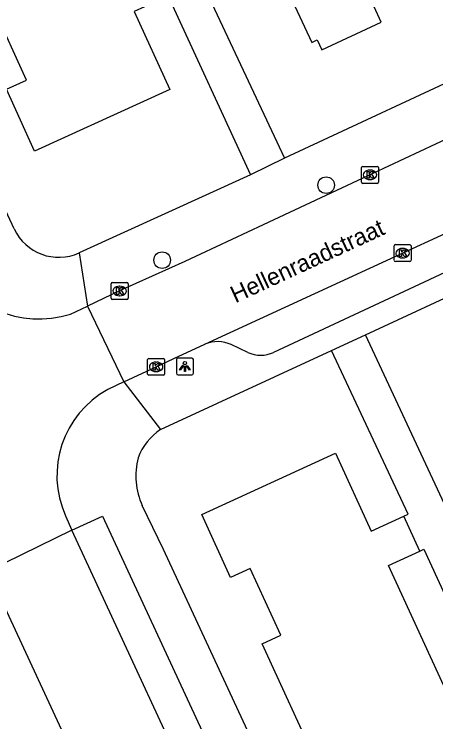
# Model space of a CAD drawing. Extents: x 160037 to 160839, y 385326 to 386441.
# Drawn here: x 160538.62 to 160563.54, y 385955.28 to 385997.07 of the extents above; entities that cross this region are included whole.
import ezdxf

# ---------------------------------------------------------------- set-up
doc = ezdxf.new("R2010")
doc.units = 0
for name, color, linetype in [('IMGEO_Boom', 7, 'Continuous'), ('IMGEO_Kolk', 7, 'Continuous'), ('IMGEO_Lichtpunt', 7, 'Continuous'), ('IMGEO_Openbare_ruimte_label', 7, 'Continuous'), ('IMGEO_Pand', 7, 'Continuous'), ('IMGEO_Rijbaan_lokaal_open', 7, 'Continuous'), ('IMGEO_Voetpad_open', 7, 'Continuous')]:
    doc.layers.add(name, color=color, linetype=linetype)

msp = doc.modelspace()

# ---------------------------------------------------------------- linework, layer by layer
at = {"layer": 'IMGEO_Boom'}
for centre in [(160557.057, 385986.973), (160547.37, 385982.545)]:
    msp.add_circle(centre, 0.489, dxfattribs=at)
at = {"layer": 'IMGEO_Kolk'}
for p, q in [((160559.227, 385988.08), (160560.079, 385988.08)), ((160559.152, 385987.154), (160559.152, 385988.006)), ((160559.64, 385987.86), (160559.665, 385987.86)), ((160560.153, 385988.006), (160560.153, 385987.154)), ((160559.663, 385987.3), (160559.638, 385987.3)), ((160560.079, 385987.08), (160559.227, 385987.08)), ((160561.146, 385983.46), (160561.998, 385983.46)), ((160561.071, 385982.534), (160561.071, 385983.386)), ((160561.559, 385983.24), (160561.584, 385983.24)), ((160562.072, 385983.386), (160562.072, 385982.534)), ((160561.582, 385982.68), (160561.557, 385982.68)), ((160561.998, 385982.46), (160561.146, 385982.46)), ((160544.357, 385980.299), (160544.357, 385981.151)), ((160544.432, 385981.225), (160545.284, 385981.225)), ((160544.845, 385981.005), (160544.87, 385981.005)), ((160545.358, 385981.151), (160545.358, 385980.299)), ((160545.284, 385980.225), (160544.432, 385980.225)), ((160544.868, 385980.445), (160544.843, 385980.445)), ((160546.587, 385976.747), (160547.439, 385976.747)), ((160546.512, 385975.821), (160546.512, 385976.673)), ((160547, 385976.527), (160547.025, 385976.527)), ((160547.513, 385976.673), (160547.513, 385975.821)), ((160547.023, 385975.967), (160546.998, 385975.967)), ((160547.439, 385975.747), (160546.587, 385975.747))]:
    msp.add_line(p, q, dxfattribs=at)
for points in [[(160559.227, 385988.08), (160560.079, 385988.08)], [(160559.152, 385987.154), (160559.152, 385988.006)], [(160559.473, 385987.78), (160559.596, 385987.78), (160559.596, 385987.629), (160559.726, 385987.78), (160559.89, 385987.78), (160559.744, 385987.629), (160559.897, 385987.38), (160559.745, 385987.38), (160559.66, 385987.544), (160559.596, 385987.477), (160559.596, 385987.38), (160559.473, 385987.38), (160559.473, 385987.78)], [(160560.153, 385988.006), (160560.153, 385987.154)], [(160560.079, 385987.08), (160559.227, 385987.08)], [(160561.146, 385983.46), (160561.998, 385983.46)], [(160561.071, 385982.534), (160561.071, 385983.386)], [(160561.392, 385983.16), (160561.515, 385983.16), (160561.515, 385983.009), (160561.645, 385983.16), (160561.809, 385983.16), (160561.663, 385983.009), (160561.816, 385982.76), (160561.664, 385982.76), (160561.579, 385982.924), (160561.515, 385982.857), (160561.515, 385982.76), (160561.392, 385982.76), (160561.392, 385983.16)], [(160562.072, 385983.386), (160562.072, 385982.534)], [(160561.998, 385982.46), (160561.146, 385982.46)], [(160544.357, 385980.299), (160544.357, 385981.151)], [(160544.432, 385981.225), (160545.284, 385981.225)], [(160544.678, 385980.925), (160544.801, 385980.925), (160544.801, 385980.774), (160544.931, 385980.925), (160545.095, 385980.925), (160544.949, 385980.774), (160545.102, 385980.525), (160544.95, 385980.525), (160544.865, 385980.689), (160544.801, 385980.622), (160544.801, 385980.525), (160544.678, 385980.525), (160544.678, 385980.925)], [(160545.358, 385981.151), (160545.358, 385980.299)], [(160545.284, 385980.225), (160544.432, 385980.225)], [(160546.587, 385976.747), (160547.439, 385976.747)], [(160546.512, 385975.821), (160546.512, 385976.673)], [(160546.833, 385976.447), (160546.956, 385976.447), (160546.956, 385976.296), (160547.086, 385976.447), (160547.25, 385976.447), (160547.104, 385976.296), (160547.257, 385976.047), (160547.105, 385976.047), (160547.02, 385976.211), (160546.956, 385976.144), (160546.956, 385976.047), (160546.833, 385976.047), (160546.833, 385976.447)], [(160547.513, 385976.673), (160547.513, 385975.821)], [(160547.439, 385975.747), (160546.587, 385975.747)]]:
    msp.add_lwpolyline(points, dxfattribs=at)
for centre, start, end in [((160559.229, 385988.004), 91.552, 178.448), ((160559.229, 385988.004), 91.552, 178.448), ((160560.077, 385988.004), 1.552, 88.448), ((160560.077, 385988.004), 1.552, 88.448), ((160559.229, 385987.156), 181.552, 268.448), ((160559.229, 385987.156), 181.552, 268.448), ((160560.077, 385987.156), 271.552, 358.448), ((160560.077, 385987.156), 271.552, 358.448), ((160561.148, 385983.384), 91.552, 178.448), ((160561.148, 385983.384), 91.552, 178.448), ((160561.996, 385983.384), 1.552, 88.448), ((160561.996, 385983.384), 1.552, 88.448), ((160561.148, 385982.536), 181.552, 268.448), ((160561.148, 385982.536), 181.552, 268.448), ((160561.996, 385982.536), 271.552, 358.448), ((160561.996, 385982.536), 271.552, 358.448), ((160544.434, 385981.149), 91.552, 178.448), ((160544.434, 385981.149), 91.552, 178.448), ((160545.282, 385981.149), 1.552, 88.448), ((160545.282, 385981.149), 1.552, 88.448), ((160544.434, 385980.301), 181.552, 268.448), ((160544.434, 385980.301), 181.552, 268.448), ((160545.282, 385980.301), 271.552, 358.448), ((160545.282, 385980.301), 271.552, 358.448), ((160546.589, 385976.671), 91.552, 178.448), ((160546.589, 385976.671), 91.552, 178.448), ((160547.437, 385976.671), 1.552, 88.448), ((160547.437, 385976.671), 1.552, 88.448), ((160546.589, 385975.823), 181.552, 268.448), ((160546.589, 385975.823), 181.552, 268.448), ((160547.437, 385975.823), 271.552, 358.448), ((160547.437, 385975.823), 271.552, 358.448)]:
    msp.add_arc(centre, 0.0765, start, end, dxfattribs=at)
for centre, major_axis, ratio, start_param, end_param in [((160559.639, 385987.58), (-0.387, 0.002), 0.722429, 4.712389, 7.853982), ((160559.664, 385987.58), (-0.39, 0.002), 0.717154, 1.570796, 4.712389), ((160561.558, 385982.96), (-0.387, 0.002), 0.722429, 4.712389, 7.853982), ((160561.583, 385982.96), (-0.39, 0.002), 0.717154, 1.570796, 4.712389), ((160544.844, 385980.725), (-0.387, 0.002), 0.722429, 4.712389, 7.853982), ((160544.869, 385980.725), (-0.39, 0.002), 0.717154, 1.570796, 4.712389), ((160546.999, 385976.247), (-0.387, 0.002), 0.722429, 4.712389, 7.853982), ((160547.024, 385976.247), (-0.39, 0.002), 0.717154, 1.570796, 4.712389)]:
    msp.add_ellipse(centre, major_axis=major_axis, ratio=ratio, start_param=start_param, end_param=end_param, dxfattribs=at)
at = {"layer": 'IMGEO_Lichtpunt'}
for p, q in [((160549.118, 385976.765), (160548.31, 385976.765)), ((160549.118, 385976.765), (160548.31, 385976.765)), ((160548.216, 385976.67), (160548.216, 385975.863)), ((160548.216, 385976.67), (160548.216, 385975.863)), ((160549.212, 385975.863), (160549.212, 385976.67)), ((160549.212, 385975.863), (160549.212, 385976.67)), ((160548.31, 385975.769), (160549.118, 385975.769)), ((160548.31, 385975.769), (160549.118, 385975.769))]:
    msp.add_line(p, q, dxfattribs=at)
for points in [[(160548.59, 385976.334), (160548.629, 385976.306), (160548.441, 385976.044), (160548.403, 385976.071), (160548.59, 385976.334)], [(160548.802, 385976.306), (160548.84, 385976.333), (160549.027, 385976.071), (160548.988, 385976.043), (160548.802, 385976.306)], [(160548.692, 385976.286), (160548.739, 385976.286), (160548.739, 385975.964), (160548.692, 385975.964), (160548.692, 385976.286)]]:
    msp.add_lwpolyline(points, dxfattribs=at)
msp.add_circle((160548.715, 385976.468), 0.0994, dxfattribs=at)
for centre, start, end in [((160548.31, 385976.67), 90, 180), ((160548.31, 385976.67), 90, 180), ((160549.118, 385976.67), 0, 90), ((160549.118, 385976.67), 0, 90), ((160548.31, 385975.863), 180, 270), ((160548.31, 385975.863), 180, 270), ((160549.118, 385975.863), 270, 0), ((160549.118, 385975.863), 270, 360)]:
    msp.add_arc(centre, 0.0946, start, end, dxfattribs=at)
at = {"layer": 'IMGEO_Pand'}
for points in [[(160547.549, 385998.075), (160545.709, 385997.237), (160547.816, 385992.615), (160539.832, 385988.976), (160538.166, 385992.632), (160539.353, 385993.173), (160538.462, 385995.13), (160537.57, 385997.087), (160536.416, 385996.561), (160534.849, 386000), (160533.113, 386003.809), (160534.233, 386004.319), (160532.414, 386008.313), (160531.192, 386007.756), (160527.922, 386014.931), (160529.084, 386015.461), (160527.303, 386019.369), (160526.156, 386018.846), (160524.478, 386022.53), (160532.327, 386026.107), (160534.414, 386021.526), (160536.321, 386022.396)], [(160553.403, 386001.433), (160554.068, 386000), (160556.204, 385995.401), (160556.534, 385995.554), (160556.804, 385994.971), (160560.31, 385996.598), (160559.887, 385997.508), (160561.697, 385998.348)], [(160572.921, 385943.098), (160571.064, 385942.246), (160573.147, 385937.703), (160565.264, 385934.088), (160563.601, 385937.714), (160564.751, 385938.242), (160562.949, 385942.171), (160561.722, 385941.608), (160558.431, 385948.782), (160559.572, 385949.305), (160557.791, 385953.188), (160556.599, 385952.641), (160553.275, 385959.891), (160554.378, 385960.396), (160552.568, 385964.342), (160551.411, 385963.811), (160549.712, 385967.518), (160557.611, 385971.14), (160559.721, 385966.539), (160561.65, 385967.424)], [(160562.593, 385965.367), (160561.65, 385967.424)], [(160566.801, 385956.31), (160564.911, 385955.443), (160560.748, 385964.52), (160562.593, 385965.367)]]:
    msp.add_lwpolyline(points, dxfattribs=at)
at = {"layer": 'IMGEO_Rijbaan_lokaal_open'}
for points in [[(160624.244, 386017.657), (160599.049, 386005.909), (160586.308, 386000), (160573.702, 385994.154), (160548.712, 385982.457), (160544.858, 385980.725), (160542.961, 385979.827)], [(160549.886, 385977.576), (160575.628, 385989.44), (160598.232, 386000), (160601.819, 386001.676), (160615.95, 386008.316)], [(160541.949, 385979.362), (160542.961, 385979.827)], [(160542.961, 385979.827), (160545.098, 385975.358)], [(160545.098, 385975.358), (160547.013, 385976.247), (160548.053, 385976.73), (160549.886, 385977.576)], [(160545.098, 385975.358), (160544.151, 385974.902)], [(160541.659, 385967.448), (160542.041, 385966.596)], [(160542.041, 385966.596), (160537.067, 385964.186)], [(160559.7, 385928.508), (160559.201, 385929.62), (160551.001, 385947.279), (160542.041, 385966.596)], [(160551.097, 385934.009), (160546.008, 385944.933), (160537.831, 385962.561), (160537.067, 385964.186)]]:
    msp.add_lwpolyline(points, dxfattribs=at)
for centre, radius, start, end in [((160540.095, 385985.12), 6.049, 203.8696, 287.846), ((160546.956, 385969.821), 5.804, 118.9007, 204.128)]:
    msp.add_arc(centre, radius, start, end, dxfattribs=at)
at = {"layer": 'IMGEO_Voetpad_open'}
for points in [[(160622.154, 386025.452), (160624.237, 386021.001), (160579.142, 386000), (160554.595, 385988.568)], [(160538.625, 385984.394), (160531.38, 386000), (160520.459, 386023.524)], [(160614.097, 386005.215), (160602.999, 386000), (160553.955, 385977.098)], [(160559.377, 385978.143), (160606.491, 386000), (160616.633, 386004.705)], [(160551.255, 386000.446), (160550.201, 386000), (160549.393, 385999.658), (160554.595, 385988.568)], [(160547.549, 385998.075), (160547.726, 385998.161), (160552.598, 385987.585)], [(160554.595, 385988.568), (160552.598, 385987.585)], [(160552.598, 385987.585), (160542.473, 385982.975)], [(160542.473, 385982.975), (160542.961, 385979.827)], [(160557.37, 385977.209), (160559.377, 385978.143)], [(160564.681, 385968.062), (160564.189, 385967.847), (160559.377, 385978.143)], [(160547.28, 385972.546), (160557.37, 385977.209)], [(160552.43, 385977.099), (160551.454, 385977.556)], [(160561.65, 385967.424), (160561.896, 385967.537), (160557.37, 385977.209)], [(160545.098, 385975.358), (160547.28, 385972.546)], [(160563.989, 385929.826), (160547.446, 385965.457), (160546.192, 385968.048)], [(160542.041, 385966.596), (160543.85, 385967.418), (160561.511, 385929.344), (160559.7, 385928.508)], [(160562.593, 385965.367), (160562.835, 385965.478), (160566.998, 385956.4), (160566.801, 385956.31)]]:
    msp.add_lwpolyline(points, dxfattribs=at)
for centre, radius, start, end in [((160541.265, 385985.627), 2.914, 205.033, 294.4828), ((160550.648, 385975.821), 1.914, 65.08, 113.4585), ((160553.194, 385978.729), 1.8, 244.8968, 295.028), ((160549.153, 385969.692), 3.413, 123.277, 159.871), ((160550.114, 385969.807), 4.298, 165.7292, 204.1646)]:
    msp.add_arc(centre, radius, start, end, dxfattribs=at)

# ---------------------------------------------------------------- texts
at = {"layer": 'IMGEO_Openbare_ruimte_label'}
msp.add_text('Hellenraadstraat', height=1, rotation=24.7711, dxfattribs=at).set_placement((160551.697, 385979.993))

doc.saveas('drawing.dxf')
